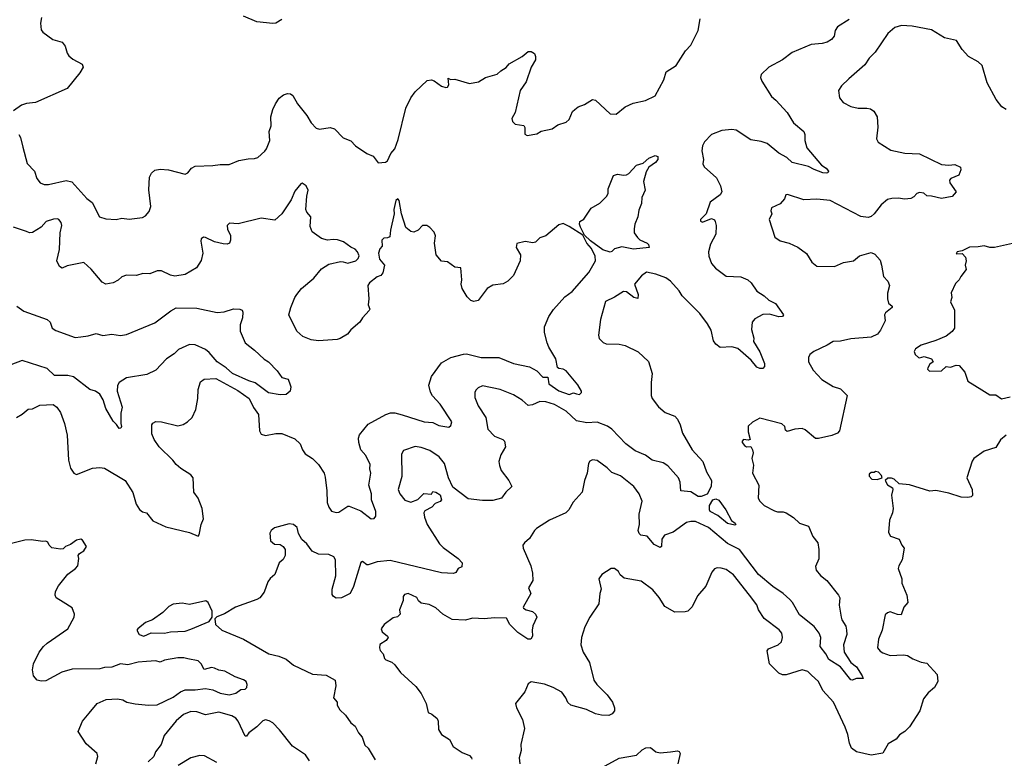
# Model space of a CAD drawing. Extents: x 1921360 to 2014538, y 768294 to 907744.
# Tile 303 of 412: x 1932668 to 1939383, y 870572 to 875608. Entities that reach past the tile are written whole.
import ezdxf

# ---------------------------------------------------------------- set-up
doc = ezdxf.new("R2010")
doc.units = 0

msp = doc.modelspace()

# ---------------------------------------------------------------- linework, layer by layer
at = {"layer": '0CON10XD'}
for points in [[(1932816.4, 875623.6), (1932808.8, 875585), (1932815, 875540), (1932824.2, 875524.2), (1932894.1, 875474.1), (1932957.5, 875455), (1932977.7, 875427.7), (1932990.5, 875380.5), (1933002.3, 875362.3), (1933029.5, 875339.5), (1933092.5, 875305), (1933100, 875285), (1933078.8, 875245), (1932991.7, 875138.3), (1932775, 875043.8), (1932713.9, 875036.1), (1932680, 875025), (1932625, 874987.5)], [(1938325, 875609.4), (1938245, 875560), (1938228, 875535), (1938222, 875495), (1938205, 875474), (1938175, 875456), (1938140, 875445), (1938065, 875439.2), (1937935.5, 875384.5), (1937868.8, 875335), (1937776.4, 875283.6), (1937723.8, 875235), (1937720.8, 875215), (1937728.3, 875188.3), (1937793.8, 875083.8), (1937825, 875059.2), (1937902.5, 874975), (1937945, 874904.2), (1938015, 874846.7), (1938023.3, 874825), (1938021.2, 874785), (1938035.8, 874735), (1938136.8, 874616.8), (1938167.5, 874595), (1938182.5, 874575), (1938180, 874565), (1938169.3, 874560.7), (1938145, 874564), (1938085, 874585.7), (1938047, 874607), (1937936, 874635), (1937898.6, 874668.6), (1937845, 874698.9), (1937765.2, 874765.2), (1937725, 874778.8), (1937655, 874789.7), (1937555, 874854.2), (1937525, 874858.6), (1937455, 874851.9), (1937385, 874826), (1937338, 874775), (1937325, 874747.5), (1937320.6, 874715), (1937330, 874655), (1937325.8, 874625), (1937335, 874604.2), (1937418.9, 874528.9), (1937447.1, 874475), (1937456, 874435), (1937445, 874413.8), (1937377.5, 874365), (1937350, 874285), (1937310, 874245), (1937310, 874235), (1937325, 874227.5), (1937385, 874252.5), (1937405, 874242.5), (1937411.7, 874231.7), (1937417.5, 874205), (1937414.2, 874145), (1937378.3, 874078.3), (1937365.7, 874025), (1937367.1, 873995), (1937386.6, 873946.6), (1937413.1, 873913.1), (1937485, 873858.8), (1937585, 873855.4), (1937634.2, 873835), (1937655.6, 873815), (1937695, 873756), (1937745.6, 873725.6), (1937775.6, 873695.6), (1937822.1, 873672.1), (1937876.7, 873595), (1937870, 873585), (1937845, 873582.2), (1937781.3, 873601.3), (1937735, 873598.5), (1937682.1, 873567.9), (1937664, 873545), (1937658, 873495), (1937673.6, 873436.4), (1937672, 873415), (1937715, 873343.3), (1937747.1, 873265), (1937747.3, 873242.7), (1937735, 873230), (1937715, 873228.8), (1937695, 873238.8), (1937656.2, 873286.2), (1937565, 873367.1), (1937525, 873378.4), (1937445, 873372.8), (1937415, 873394.6), (1937399.1, 873419.1), (1937382.3, 873492.3), (1937358.8, 873535), (1937305.2, 873605.2), (1937184.7, 873724.7), (1937165, 873758.5), (1937105, 873824.4), (1937075, 873847.5), (1937005, 873873.8), (1936943.3, 873886.7), (1936909.3, 873860.7), (1936860, 873805), (1936884.4, 873735), (1936882.3, 873707.7), (1936855, 873714.5), (1936805, 873752), (1936786, 873754), (1936725, 873715.5), (1936663.5, 873686.5), (1936629.2, 873565), (1936616.1, 873456.1), (1936620, 873435), (1936646.4, 873406.4), (1936667, 873397), (1936755, 873396), (1936795.9, 873385.9), (1936885, 873343.8), (1936955, 873277.5), (1936982, 873195), (1936974.2, 873135), (1936974.2, 873045), (1936981.2, 873025), (1937025, 872968.8), (1937070.7, 872930.7), (1937134.5, 872904.5), (1937154.2, 872885), (1937172.9, 872845), (1937188.7, 872788.7), (1937254.6, 872675), (1937326.8, 872595), (1937351.1, 872525), (1937385, 872466.2), (1937383.2, 872425), (1937356.4, 872373.6), (1937315, 872357.2), (1937295, 872357.7), (1937245, 872388.9), (1937176.7, 872395), (1937171.9, 872455), (1937160, 872485), (1937087.8, 872565), (1937055, 872585.4), (1936980, 872605), (1936935, 872637.8), (1936865, 872667.9), (1936801.8, 872715), (1936705, 872816.2), (1936676.8, 872836.8), (1936605, 872862.9), (1936535, 872858.9), (1936465, 872873.4), (1936395, 872939.4), (1936315, 872985.3), (1936255, 873001.8), (1936215.5, 873005.5), (1936165, 872980.9), (1936135, 872976.5), (1936095, 873012.9), (1936035, 873050.6), (1935945, 873086.7), (1935825, 873110.8), (1935795, 873098.8), (1935778.6, 873081.4), (1935771.9, 873065), (1935772.1, 873032.1), (1935794.4, 872975), (1935846.5, 872896.5), (1935860, 872815), (1935905, 872767.5), (1935963.3, 872745), (1935974.2, 872734.2), (1935980, 872695), (1935948.8, 872641.2), (1935934.3, 872595), (1935939.1, 872569.1), (1935951.2, 872535), (1936003.8, 872465), (1936023.3, 872425), (1935982.7, 872387.3), (1935953.3, 872345), (1935895, 872330.5), (1935825, 872329.4), (1935725, 872340.6), (1935620.5, 872420.5), (1935592, 872485), (1935565, 872582), (1935527.4, 872627.4), (1935465, 872671.5), (1935405, 872692.2), (1935365, 872697.1), (1935285, 872670), (1935272, 872645), (1935273.9, 872493.9), (1935248.8, 872405), (1935259.2, 872375), (1935295, 872331.2), (1935335, 872318), (1935383.6, 872336.4), (1935423, 872377), (1935475, 872372.5), (1935485, 872390), (1935505, 872387.5), (1935535, 872367.5), (1935543.3, 872335), (1935536.1, 872323.9), (1935500.7, 872309.3), (1935477.5, 872285), (1935431.7, 872258.3), (1935424, 872245), (1935428, 872215), (1935447.5, 872165), (1935530.8, 872035), (1935555, 872010), (1935658, 871935), (1935686.2, 871905), (1935683.3, 871876.7), (1935657.5, 871865), (1935642, 871838), (1935625, 871831.4), (1935545, 871836.4), (1935195, 871920.7), (1935105, 871911.1), (1935045, 871890), (1935035, 871890.8), (1935005, 871914), (1934995, 871906.7), (1934945, 871744), (1934922, 871695), (1934862.5, 871665), (1934825, 871664.2), (1934806.7, 871675), (1934798.3, 871688.3), (1934798.6, 871725), (1934824.4, 871815), (1934820.5, 871925), (1934810.8, 871945), (1934775, 871961.9), (1934704.4, 871964.4), (1934661.2, 871985), (1934625, 872033.3), (1934592.7, 872062.7), (1934568, 872105), (1934558.8, 872145), (1934535, 872165.8), (1934505, 872170), (1934405, 872143.3), (1934382.5, 872125), (1934373.6, 872106.4), (1934377.5, 872055), (1934405, 872032.5), (1934445, 872030), (1934465, 872016.7), (1934478, 871995), (1934478, 871955), (1934465, 871927.5), (1934437.5, 871905), (1934407.5, 871825), (1934375, 871797.5), (1934360, 871775), (1934335.7, 871704.3), (1934305, 871666.2), (1934285.6, 871654.4), (1934138.3, 871601.7), (1934063.6, 871556.4), (1934013, 871537), (1933998.3, 871521.7), (1934002.5, 871485), (1934045.9, 871445.9), (1934193.3, 871385), (1934366.2, 871285), (1934435, 871268.9), (1934485, 871248.1), (1934535, 871207.5), (1934665, 871144.3), (1934757.8, 871137.8), (1934820, 871105), (1934823.8, 871065), (1934807.5, 870985), (1934832.5, 870955), (1934833.8, 870935), (1934851.2, 870901.2), (1934888.8, 870865), (1934925, 870813.3), (1934955, 870790), (1934977.1, 870745), (1935004.3, 870715), (1935021.4, 870661.4), (1935045, 870641.4), (1935090.9, 870560.9)], [(1934455, 875609.2), (1934415, 875585.7), (1934395, 875581.4), (1934285, 875594.7), (1934195, 875633.5)], [(1936111.7, 874828.3), (1936127.5, 874817.5), (1936195, 874830), (1936225, 874847.5), (1936300, 874865), (1936338.3, 874891.7), (1936395, 874908.8), (1936415, 874926.7), (1936438.8, 874981.2), (1936453.2, 874996.8), (1936475.8, 875014.2), (1936519.5, 875030.5), (1936575, 875063.8), (1936595, 875060), (1936695, 874966.7), (1936735, 874963.3), (1936796.4, 875013.6), (1936851.7, 875038.3), (1936935, 875057.8), (1937000.6, 875089.4), (1937060.7, 875199.3), (1937077, 875253), (1937145, 875295.7), (1937207.5, 875395), (1937243.6, 875435), (1937294.6, 875535.4), (1937308.5, 875615)], [(1939395, 874996.7), (1939365, 875013.8), (1939326, 875065), (1939265, 875178), (1939230.9, 875295), (1939205, 875320), (1939138.1, 875358.1), (1939095.6, 875405), (1939056.2, 875466.2), (1938975.4, 875485.4), (1938885, 875538.5), (1938755, 875563.6), (1938680.9, 875569.1), (1938635, 875554.3), (1938587.5, 875515), (1938502.4, 875387.6), (1938461.2, 875345), (1938430.3, 875299.7), (1938321.2, 875205), (1938273.2, 875156.8), (1938251.2, 875125), (1938258.8, 875075), (1938284.2, 875044.2), (1938335, 875016.2), (1938386.1, 875003.9), (1938445.9, 875005.9), (1938469.5, 874999.5), (1938493.9, 874983.9), (1938516.2, 874945), (1938520, 874875), (1938510, 874795), (1938522.7, 874772.7), (1938608.7, 874718.7), (1938705, 874697.9), (1938805, 874694.5), (1938955, 874620), (1939005, 874616.7), (1939045, 874621.4), (1939083.6, 874603.6), (1939086.7, 874585), (1939072.5, 874547.5), (1939017.5, 874525), (1939008.8, 874515), (1939011.2, 874495), (1939053.3, 874435), (1939026.4, 874403.6), (1938955, 874390), (1938885, 874406), (1938855, 874406.2), (1938834.4, 874424.4), (1938805, 874429.4), (1938786.4, 874423.6), (1938765, 874400), (1938745, 874389.2), (1938705, 874384.3), (1938659.7, 874390.3), (1938615, 874390), (1938585, 874381.4), (1938543.8, 874346.2), (1938495.8, 874285), (1938475, 874267.1), (1938455, 874260), (1938405, 874267.1), (1938195, 874374.3), (1938105, 874384), (1938015, 874380.8), (1937903.6, 874416.4), (1937892.5, 874415), (1937883.6, 874386.4), (1937855, 874352.5), (1937794.3, 874325), (1937790.8, 874305), (1937796.7, 874285), (1937780, 874245), (1937817.5, 874125), (1937855, 874100), (1937915, 874083.8), (1937975, 874056.2), (1938033.3, 874015), (1938070, 873955), (1938105, 873926.7), (1938225, 873926.2), (1938285, 873952), (1938355, 873964), (1938395, 873997.5), (1938475, 874020), (1938499.5, 874009.5), (1938535, 873967.5), (1938546, 873935), (1938558, 873858), (1938587.5, 873825), (1938600, 873795), (1938586.4, 873743.6), (1938586.2, 873705), (1938593.8, 873675), (1938616.7, 873655), (1938616.7, 873645), (1938571.7, 873608.3), (1938566.2, 873595), (1938570, 873555), (1938539.3, 873490.7), (1938518.8, 873465), (1938475.6, 873444.4), (1938335, 873432.2), (1938265, 873416.9), (1938215, 873414.3), (1938175, 873389.2), (1938083.4, 873346.6), (1938056.7, 873325), (1938046.7, 873305), (1938048, 873275), (1938079.1, 873219.1), (1938138.1, 873155), (1938215, 873107.8), (1938265, 873092), (1938310.9, 873045), (1938258.2, 872805), (1938245, 872789.5), (1938207, 872773), (1938115, 872751.4), (1938095, 872752.9), (1938025, 872810.8), (1938005, 872820.6), (1937954.6, 872815.4), (1937900.8, 872800.8), (1937890, 872810), (1937886, 872835), (1937865, 872851.4), (1937715, 872891.2), (1937665.9, 872864.1), (1937635, 872837.5), (1937636.8, 872796.8), (1937650, 872745), (1937635, 872740), (1937605, 872746.2), (1937593.8, 872735), (1937594.1, 872724.1), (1937610, 872705), (1937625, 872696.7), (1937655, 872697.5), (1937665.8, 872675.8), (1937670, 872655), (1937660, 872615), (1937671.2, 872571.2), (1937664.4, 872515), (1937709.2, 872435), (1937704, 872345), (1937716, 872325), (1937744.6, 872294.6), (1937815, 872258.1), (1937835, 872251.9), (1937875, 872253.1), (1937895.5, 872245.5), (1937945, 872213.8), (1937985, 872176), (1938046.7, 872155), (1938077.5, 872085), (1938111.7, 872041.7), (1938118, 871995)], [(1932662.5, 874825), (1932673.3, 874805), (1932689.3, 874739.3), (1932718.8, 874628.8), (1932768.8, 874575), (1932784, 874525), (1932806.7, 874495), (1932835, 874484), (1932863.9, 874483.9), (1932985, 874510.8), (1933022.7, 874502.7), (1933125, 874388.8), (1933161.7, 874361.7), (1933212.5, 874265), (1933255, 874250), (1933325, 874246), (1933365, 874256), (1933415, 874248), (1933505, 874260), (1933525, 874270), (1933549.7, 874300.3), (1933560.8, 874335), (1933549.1, 874449.1), (1933552.2, 874535), (1933567.2, 874562.8), (1933588.9, 874581.1), (1933625, 874588.6), (1933683.4, 874583.4), (1933795, 874554), (1933813.8, 874565), (1933840, 874595), (1933865, 874609.4), (1933985, 874613.3), (1934035, 874620.8), (1934095, 874621.2), (1934161.7, 874648.3), (1934225, 874660), (1934269.3, 874660.7), (1934290.7, 874669.3), (1934338.3, 874711.7), (1934351.7, 874728.3), (1934372.5, 874785), (1934370, 874845), (1934383.1, 874885), (1934381.4, 874945), (1934394.2, 874995), (1934411.4, 875035), (1934437.3, 875072.7), (1934466.7, 875095), (1934495, 875104.2), (1934515, 875103.8), (1934530.3, 875090.3), (1934562.5, 875035), (1934625.6, 874955), (1934655, 874904), (1934689.7, 874869.7), (1934712.7, 874862.7), (1934785, 874872.9), (1934814.4, 874864.4), (1934873.2, 874803.2), (1934925, 874783.3), (1934958.3, 874748.3), (1935035, 874696.7), (1935078.8, 874678.8), (1935113, 874633), (1935163, 874637), (1935176.7, 874645), (1935198.8, 874695), (1935225, 874726.7), (1935247.9, 874792.1), (1935301.1, 875005), (1935336.2, 875075), (1935365, 875117.1), (1935445.6, 875194.4), (1935475, 875199.2), (1935495, 875192.5), (1935545, 875154.4), (1935573.8, 875146.2), (1935585, 875147.5), (1935593.3, 875165), (1935590, 875210), (1935605, 875200), (1935635, 875202.5), (1935735, 875172.5), (1935796.4, 875183.6), (1935845, 875213.3), (1935925, 875237.5), (1935949.3, 875260.7), (1935985, 875282.5), (1936005, 875306.2), (1936093.8, 875356.2), (1936135, 875392.5), (1936155, 875392.5), (1936178.3, 875378.3), (1936186.4, 875356.4), (1936186.2, 875335), (1936156.1, 875283.9), (1936121.2, 875185), (1936081.2, 875125), (1936046.2, 874975), (1936023.3, 874935), (1936027.5, 874915), (1936046.4, 874896.4), (1936106.4, 874886.4), (1936113, 874873), (1936111.7, 874828.3)], [(1936695, 874024.2), (1936645, 874038.5), (1936560.7, 874100.7), (1936520, 874140), (1936492.6, 874192.6), (1936486, 874215), (1936488.8, 874231.2), (1936515, 874247.5), (1936565, 874322.5), (1936625, 874356.7), (1936671.2, 874405), (1936680, 874425), (1936681.9, 874455), (1936716.2, 874545), (1936745, 874555.8), (1936785, 874547.5), (1936805, 874550), (1936820.8, 874559.2), (1936875, 874616), (1936920.7, 874629.3), (1936957.5, 874665), (1937002.5, 874682.5), (1937020, 874675), (1937020, 874655), (1937003.3, 874635), (1936958.3, 874601.7), (1936939.5, 874570.5), (1936922.5, 874505), (1936932.5, 874445), (1936910, 874395), (1936908.8, 874355), (1936889.5, 874310.5), (1936883.8, 874265), (1936863.3, 874215), (1936858.3, 874181.7), (1936858.8, 874155), (1936882.1, 874122.1), (1936897.1, 874107.1), (1936946.2, 874085), (1936956.7, 874075), (1936960, 874055), (1936853.2, 874043.2), (1936775, 874058.9), (1936725, 874046.9), (1936705, 874026.7), (1936695, 874024.2)], [(1936465, 873057.5), (1936485, 873053.3), (1936500, 873065), (1936500, 873075), (1936475, 873117.5), (1936394.2, 873214.2), (1936375, 873226), (1936345, 873228.8), (1936335, 873237.5), (1936325, 873296.7), (1936275.8, 873375), (1936264.3, 873405), (1936247.5, 873475), (1936246.2, 873515), (1936275.6, 873585), (1936307.6, 873632.4), (1936385, 873717.5), (1936435.6, 873755), (1936548.9, 873885), (1936594.4, 873965), (1936591.2, 873995), (1936568.1, 874048.1), (1936534.3, 874085), (1936508.8, 874138.8), (1936415, 874199.2), (1936375, 874218), (1936345, 874210), (1936256.7, 874135), (1936215, 874120), (1936185, 874092), (1936166.2, 874086.2), (1936115, 874095.8), (1936058.8, 874081.2), (1936054.2, 874055), (1936081.9, 874005), (1936081.4, 873965), (1936036.1, 873865), (1935996.7, 873825), (1935965, 873807.1), (1935895, 873798.6), (1935856, 873775), (1935795, 873694.2), (1935765, 873685.6), (1935745, 873694.4), (1935719.1, 873719.1), (1935685.6, 873775.6), (1935679.2, 873805), (1935683.8, 873835), (1935676.4, 873916.4), (1935635, 873920), (1935585, 873956.7), (1935545, 873961.2), (1935508.8, 874005), (1935496, 874085), (1935504, 874135), (1935495, 874158.8), (1935465, 874191.2), (1935445, 874203.8), (1935415, 874203.8), (1935385, 874173.3), (1935355, 874158.8), (1935335, 874163.8), (1935302.1, 874192.1), (1935272.5, 874285), (1935256, 874375), (1935247.5, 874387.5), (1935232.9, 874375), (1935220, 874315), (1935220.8, 874285), (1935196.7, 874173.3), (1935192.2, 874127.8), (1935175, 874120), (1935150.5, 874119.5), (1935136.7, 874105), (1935138.8, 874065), (1935123.8, 874045), (1935114.2, 874015.8), (1935122, 873975), (1935156, 873935), (1935145, 873882.5), (1935130, 873865), (1935105, 873853.8), (1935054, 873815), (1935042.9, 873795), (1935048, 873705), (1935043.8, 873665), (1935055.5, 873635.5), (1935052, 873625), (1935004.5, 873575.5), (1934986.2, 873545), (1934925, 873493.8), (1934903.3, 873465), (1934853.8, 873435), (1934831.7, 873428.3), (1934705, 873419.2), (1934654.3, 873424.3), (1934597.7, 873447.7), (1934557.5, 873485), (1934503.3, 873595), (1934516.7, 873645), (1934543.3, 873715), (1934556.7, 873735), (1934590, 873775), (1934673.3, 873845), (1934725, 873910), (1934775, 873942), (1934855, 873960), (1934872.5, 873957.5), (1934905, 873947.5), (1934960, 873965), (1934975, 873980), (1934981.7, 873998.3), (1934972.5, 874025), (1934955, 874042.5), (1934925, 874056.7), (1934875, 874093.3), (1934835, 874107.5), (1934805, 874110), (1934766.1, 874103.9), (1934725.9, 874115.9), (1934661.2, 874161.2), (1934647.7, 874197.7), (1934654, 874265), (1934626.2, 874295), (1934618.8, 874315), (1934625.7, 874405), (1934635.8, 874445), (1934621.2, 874475), (1934595, 874493.8), (1934585, 874490), (1934545, 874438.6), (1934519.1, 874380.9), (1934455, 874284), (1934408.3, 874241.7), (1934315, 874254), (1934156.4, 874216.4), (1934098.3, 874221.7), (1934082.5, 874205), (1934085, 874180), (1934105.9, 874135.9), (1934106.2, 874105), (1934097.5, 874085), (1934083, 874077), (1934055, 874078.8), (1933995, 874094.2), (1933935, 874123.8), (1933920, 874125), (1933906.2, 874113.8), (1933902.5, 874097.5), (1933915.6, 874015.6), (1933904.3, 873965.7), (1933874.3, 873915.7), (1933795, 873871.4), (1933725, 873860), (1933695, 873865.8), (1933635.6, 873895.6), (1933605, 873895.7), (1933555, 873876.2), (1933507, 873877), (1933465, 873863.3), (1933395, 873865.8), (1933365, 873854.4), (1933338.3, 873831.7), (1933305, 873814.4), (1933255, 873804.2), (1933229.1, 873819.1), (1933155, 873908), (1933105, 873953.3), (1932990.7, 873929.3), (1932956.4, 873913.6), (1932940, 873925), (1932920, 873965), (1932938.1, 874041.9), (1932943.3, 874155), (1932955.5, 874205), (1932950.6, 874225), (1932935, 874246), (1932925, 874250.8), (1932897.3, 874247.3), (1932848.8, 874231.2), (1932815, 874194.3), (1932755, 874158), (1932735, 874156), (1932714.3, 874164.3), (1932625, 874193.8)], [(1939437.4, 874082.6), (1939315, 874054.4), (1939285, 874054.6), (1939245, 874066.6), (1939205, 874058.9), (1939145, 874057.5), (1939095, 874032.5), (1939060, 874025), (1939055, 874012.5), (1939095, 874013.3), (1939118.3, 873988.3), (1939123.3, 873965), (1939116.2, 873935), (1939122, 873905), (1939085, 873856.7), (1939075, 873833.3), (1939050, 873810), (1939020, 873745), (1939023.8, 873715), (1939015.6, 873685), (1939042.3, 873627.7), (1939042.9, 873505), (1939028, 873482), (1938985, 873450.8), (1938915, 873420), (1938815, 873390), (1938776.7, 873365), (1938768.8, 873345), (1938773.8, 873325), (1938796.7, 873305), (1938805, 873301.9), (1938835, 873311.9), (1938886.7, 873295), (1938897.5, 873275), (1938875, 873258.8), (1938860, 873235), (1938858.8, 873225), (1938872.7, 873212.7), (1938955, 873213.3), (1938985, 873243.3), (1939015, 873240), (1939055, 873253.3), (1939075, 873250), (1939113.3, 873205), (1939133.4, 873143.4), (1939230, 873085), (1939285, 873049.2), (1939325, 873049.4), (1939362.8, 873022.8), (1939423, 873037)], [(1932646.9, 873655), (1932695, 873621.4), (1932855, 873564.3), (1932874.3, 873545), (1932889.2, 873505), (1932915, 873487.8), (1933045, 873442.1), (1933083.6, 873446.4), (1933135, 873452.2), (1933188.3, 873468.3), (1933235.4, 873455.4), (1933295, 873463.8), (1933355, 873454.8), (1933395, 873461.2), (1933589.6, 873540.4), (1933697.5, 873622.5), (1933735, 873643.2), (1933875, 873640.6), (1934015, 873611.1), (1934062.8, 873617.2), (1934125, 873635.6), (1934170, 873635), (1934185, 873627.5), (1934188.8, 873615), (1934188, 873575), (1934171.7, 873528.3), (1934172, 873485), (1934205.6, 873405.6), (1934270, 873355), (1934335, 873292.5), (1934363.8, 873275), (1934423.8, 873215), (1934455, 873168.8), (1934498, 873158), (1934512.5, 873117.5), (1934517.5, 873105), (1934512.5, 873075), (1934485, 873053.3), (1934445, 873050), (1934365, 873063.8), (1934272.6, 873132.6), (1934230.8, 873145), (1934118.8, 873195), (1934074.9, 873234.9), (1934014.9, 873274.9), (1933959.3, 873339.3), (1933935, 873358.5), (1933865, 873391.2), (1933825, 873393.8), (1933750.4, 873359.6), (1933720.5, 873329.5), (1933668.5, 873295), (1933595, 873217.5), (1933535, 873189.2), (1933395, 873165.4), (1933346.4, 873135), (1933335.3, 873114.7), (1933331.5, 873075), (1933365.3, 872965.3), (1933357.3, 872925), (1933356.7, 872855), (1933362.5, 872835), (1933356.4, 872823.6), (1933345, 872820), (1933328, 872848), (1933305, 872870), (1933255, 872956.7), (1933236, 873016), (1933214.5, 873055), (1933185.2, 873075.2), (1933145, 873087.3), (1933035, 873173.1), (1932995, 873181.4), (1932905, 873182.3), (1932855, 873230.5), (1932685.3, 873285.3), (1932607.1, 873255)], [(1932645, 872896), (1932685, 872919.2), (1932725, 872952.5), (1932755, 872955.8), (1932805, 872980), (1932895, 872983.8), (1932920, 872965), (1932945, 872930), (1932972.2, 872855), (1932991.4, 872775), (1933001.2, 872605), (1933015, 872550), (1933037, 872517), (1933055, 872507.5), (1933165, 872549.2), (1933215, 872555.8), (1933245, 872550), (1933386, 872465), (1933438.8, 872385), (1933461.2, 872305), (1933485, 872267.5), (1933505, 872253.3), (1933532.5, 872245), (1933575, 872191.2), (1933665, 872149.2), (1933825, 872112), (1933885, 872087.5), (1933892.5, 872095), (1933906.2, 872165), (1933922, 872205), (1933911.2, 872275), (1933883.8, 872345), (1933855.8, 872385.8), (1933851.2, 872485), (1933835.8, 872505.8), (1933767.4, 872547.4), (1933735, 872574.4), (1933711.9, 872605), (1933617.8, 872695), (1933584.4, 872745), (1933569.4, 872785), (1933568, 872845), (1933575, 872856.7), (1933595, 872868.8), (1933635, 872866.2), (1933745, 872838), (1933781.7, 872848.3), (1933812.5, 872865), (1933843.6, 872896.4), (1933868.8, 872951.2), (1933882, 873025), (1933884.2, 873085.8), (1933901.7, 873138.3), (1933925, 873156), (1934005, 873160.5), (1934155, 873080.4), (1934233.1, 873025), (1934263.1, 872963.1), (1934295.6, 872915), (1934302.9, 872805), (1934315, 872782), (1934345, 872773.3), (1934415, 872785.6), (1934454.4, 872785.6), (1934545, 872750), (1934580, 872715), (1934595.6, 872675.6), (1934615, 872648.8), (1934665, 872615.8), (1934704.6, 872574.6), (1934745, 872516.2), (1934751.4, 872488.6), (1934762.5, 872395), (1934764.5, 872315), (1934775, 872283.8), (1934795, 872258), (1934825, 872248), (1934845, 872250), (1934905, 872290), (1934915, 872290.8), (1934995, 872259.5), (1935065, 872204), (1935085, 872206.7), (1935096.1, 872223.9), (1935096, 872255), (1935066.9, 872335), (1935066.7, 872375), (1935048.9, 872435), (1935062.8, 872515), (1935054.7, 872545.3), (1935058.5, 872575), (1935027.4, 872637.4), (1934994.6, 872675), (1934980, 872725), (1934978.5, 872755), (1934985, 872778), (1935045, 872850.9), (1935165, 872916.7), (1935197, 872927), (1935225, 872926.7), (1935275, 872914.5), (1935425, 872866.5), (1935485, 872860.8), (1935525, 872841.8), (1935595, 872828.8), (1935608.3, 872841.7), (1935614.2, 872865), (1935535, 872987.5), (1935482.4, 873042.4), (1935468.3, 873068.3), (1935456.9, 873115), (1935476.6, 873175), (1935545, 873267.7), (1935607.5, 873305), (1935695, 873328), (1935715, 873328.7), (1935815, 873305.3), (1935935, 873305.4), (1936035, 873263.3), (1936145, 873240.7), (1936195, 873213.9), (1936235, 873171.8), (1936270, 873170), (1936275.5, 873125), (1936345, 873077.3), (1936415, 873051.9), (1936445, 873063.3), (1936465, 873057.5)], [(1939395, 872774.3), (1939357.2, 872742.8), (1939325, 872691.2), (1939245, 872666), (1939175, 872616.7), (1939162.3, 872597.7), (1939126.2, 872485), (1939163.8, 872405), (1939165.8, 872364.2), (1939155.6, 872354.4), (1939135, 872349.2), (1939088.1, 872351.9), (1939005, 872379.4), (1938915, 872398.8), (1938874.1, 872394.1), (1938735, 872436.7), (1938665, 872442.5), (1938632.5, 872475), (1938613, 872483), (1938588.3, 872481.7), (1938570, 872465), (1938587, 872437), (1938620, 872415), (1938622.5, 872405), (1938613.8, 872365), (1938624, 872275), (1938620, 872245), (1938600, 872195), (1938591.7, 872111.7), (1938606.4, 872086.4), (1938665.9, 872065.9), (1938684.1, 872024.1), (1938700, 872005), (1938686, 871925), (1938662.5, 871885), (1938658.8, 871865), (1938684, 871795), (1938684, 871765), (1938718.6, 871685), (1938725.8, 871635), (1938698, 871602), (1938679.3, 871550.7), (1938655, 871551.9), (1938605, 871570.8), (1938585.8, 871564.2), (1938570, 871550), (1938549.5, 871445), (1938524.4, 871384.4), (1938517.1, 871325), (1938535, 871302.9), (1938555, 871290), (1938605, 871273.1), (1938695, 871277.5), (1938722.5, 871272.5), (1938759.7, 871249.7), (1938815, 871227.5), (1938855, 871220.8), (1938923.6, 871143.6), (1938928.8, 871095), (1938906.2, 871055), (1938862.3, 871017.7), (1938831.7, 870978.3), (1938806.2, 870895), (1938735, 870786.7), (1938703.8, 870755), (1938668.3, 870731.7), (1938645, 870703.3), (1938590, 870670), (1938553.9, 870606.1), (1938475, 870593.3), (1938375, 870616.2), (1938340.6, 870640.6), (1938325.7, 870675), (1938315.5, 870735), (1938297.7, 870785), (1938218.6, 870955), (1938145.6, 871035), (1938115.4, 871095.4), (1938068.8, 871138.8), (1938042.8, 871162.8), (1938005, 871175.5), (1937895, 871140.9), (1937869.8, 871139.8), (1937845, 871151.9), (1937781.2, 871215), (1937764.3, 871305), (1937775, 871317.5), (1937840, 871345), (1937863.8, 871365), (1937870, 871395), (1937866.2, 871425), (1937846.8, 871446.8), (1937745.7, 871525), (1937707.1, 871585), (1937695, 871618.8), (1937645.6, 871685), (1937535, 871822.5), (1937485, 871858.8), (1937451.7, 871868.3), (1937425, 871870), (1937406.1, 871863.9), (1937388.8, 871841.2), (1937347.5, 871745), (1937290.2, 871679.8), (1937254.2, 871605), (1937225, 871576), (1937205, 871570), (1937135, 871568), (1937067.3, 871607.3)], [(1938118, 871995), (1938118.3, 871931.7), (1938095, 871880), (1938100, 871855), (1938129.1, 871819.1), (1938173, 871783), (1938252, 871685), (1938262, 871665), (1938257.1, 871615), (1938270, 871535), (1938275.6, 871515), (1938302, 871472), (1938307.5, 871445), (1938307.8, 871415), (1938285.6, 871345), (1938290.6, 871295), (1938335, 871225.8), (1938375.7, 871195), (1938414, 871135), (1938420, 871115), (1938375, 871116), (1938345.9, 871104.1), (1938335, 871107.5), (1938264.4, 871194.4), (1938185.6, 871245), (1938164.3, 871285), (1938125.8, 871335), (1938131.1, 871395), (1938120.6, 871425), (1938085, 871470), (1937985, 871551.1), (1937938.9, 871635), (1937920.6, 871655), (1937875, 871695.4), (1937802.9, 871742.9), (1937705.6, 871825.6), (1937576.4, 871996.4), (1937495, 872036.9), (1937365, 872145.9), (1937275.9, 872185.9), (1937245, 872187.1), (1937215, 872180), (1937125, 872114), (1937065, 872092.5), (1937047.5, 872065), (1937043.8, 872016.2), (1937035, 872008.8), (1936995, 872028.6), (1936947, 872087), (1936903.7, 872093.7), (1936891.4, 872105), (1936886.5, 872125), (1936894.7, 872165), (1936892.9, 872237.1), (1936913.3, 872325), (1936891.9, 872375), (1936855, 872425.6), (1936765, 872498.1), (1936705, 872520.8), (1936675, 872552), (1936605, 872602.5), (1936575, 872607.5), (1936555, 872597.5), (1936547, 872583), (1936538.8, 872515), (1936520, 872465), (1936503.6, 872386.4), (1936442.7, 872317.3), (1936412, 872265), (1936391.2, 872245), (1936281.2, 872195), (1936192.1, 872137.9), (1936178, 872125), (1936145, 872071.2), (1936109.5, 872040.5), (1936100, 872025), (1936101.2, 872005), (1936152.5, 871885), (1936164.2, 871835), (1936166.2, 871785), (1936137.5, 871735), (1936152.5, 871695), (1936101.2, 871601.2), (1936102.5, 871595), (1936122.5, 871585), (1936165, 871572.5), (1936186.2, 871555), (1936193.8, 871535), (1936168.1, 871475), (1936162.9, 871445), (1936165.9, 871404.1), (1936153.3, 871383.3), (1936133.3, 871385), (1936065, 871430), (1936010, 871485), (1935988, 871528), (1935905, 871529.4), (1935835, 871522), (1935757.3, 871527.3), (1935705, 871514), (1935617.3, 871517.3), (1935554.2, 871554.2), (1935505, 871598.8), (1935460.5, 871620.5), (1935405, 871630), (1935387.5, 871645), (1935375, 871667.5), (1935316, 871696), (1935291.7, 871688.3), (1935282.5, 871675), (1935281.7, 871648.3), (1935257.5, 871585), (1935262.5, 871555), (1935245, 871537.5), (1935215, 871530), (1935152.5, 871485), (1935132.5, 871455), (1935140, 871435), (1935176.7, 871405), (1935180, 871395), (1935166.7, 871375), (1935122.7, 871347.3), (1935121.2, 871325), (1935126.2, 871306.2), (1935147.5, 871285), (1935155, 871253.3), (1935165, 871243.3), (1935205, 871227.5), (1935225, 871210), (1935265, 871157.5), (1935370.3, 871060.3), (1935405, 871013.3), (1935438.8, 870945), (1935453.9, 870883.9), (1935477.5, 870872.5), (1935515, 870842.5), (1935520.8, 870825), (1935522.7, 870767.3), (1935544.2, 870735), (1935599.3, 870699.3), (1935622.7, 870652.7), (1935685, 870611.2), (1935735, 870591.2), (1935748.8, 870575), (1935750, 870565)], [(1938515, 872472.5), (1938550, 872485), (1938545, 872500), (1938525, 872522.5), (1938505, 872527.5), (1938495, 872520), (1938475, 872520), (1938461.7, 872508.3), (1938460, 872495), (1938480, 872475), (1938515, 872472.5)], [(1937545, 872161.2), (1937495, 872172.5), (1937428.5, 872228.5), (1937377.1, 872255), (1937370.9, 872265), (1937371.5, 872295), (1937395, 872334.6), (1937415, 872340), (1937435, 872332), (1937482.9, 872265), (1937522.5, 872192.5), (1937546.7, 872175), (1937552.5, 872165), (1937545, 872161.2)], [(1933186.7, 870535), (1933200, 870585), (1933196.7, 870605), (1933120.7, 870670.7), (1933065.7, 870755), (1933096.4, 870825), (1933141, 870879), (1933195, 870944.7), (1933257.5, 870972.5), (1933335, 870978.1), (1933369.9, 870969.9), (1933398.8, 870955), (1933455, 870943.2), (1933545, 870934.7), (1933604.1, 870935.9), (1933715, 870988.4), (1933764.8, 871025.2), (1933795, 871038.8), (1933865, 871037.8), (1933935, 871047.3), (1933985, 871038.4), (1934035, 871016.5), (1934095.5, 871004.5), (1934142.5, 871015), (1934175, 871040), (1934205, 871043.8), (1934215.6, 871054.4), (1934219.4, 871075), (1934211.2, 871095), (1934195, 871105.7), (1934137, 871127), (1934066.7, 871165), (1934025, 871172.9), (1933995, 871186.9), (1933975, 871190), (1933925, 871176.9), (1933904.3, 871215), (1933885, 871236), (1933815, 871250), (1933787.3, 871257.3), (1933745, 871257.8), (1933655, 871240.9), (1933625, 871227.1), (1933595, 871235.4), (1933532.9, 871232.9), (1933475, 871227.1), (1933405, 871208.7), (1933355, 871215.2), (1933296.5, 871193.5), (1933245, 871190.3), (1933215, 871181.2), (1933025, 871179.6), (1932955, 871158.9), (1932845, 871100), (1932815, 871097.8), (1932786.7, 871105), (1932760.8, 871135), (1932754.2, 871175), (1932762.5, 871215), (1932800, 871295), (1932829.2, 871335), (1932855, 871357.5), (1932995.5, 871454.5), (1933040, 871535), (1933041.2, 871555), (1933025, 871597.5), (1932965, 871636), (1932915.9, 871665.9), (1932908.8, 871685), (1932910.8, 871709.2), (1932932.7, 871747.3), (1932995, 871826.2), (1933048.8, 871865), (1933064, 871885), (1933070, 871935), (1933066.7, 871955), (1933075, 871967.5), (1933105, 871987.5), (1933122.5, 872015), (1933095, 872060), (1933085, 872066.7), (1933055, 872060), (1933015, 872030), (1932980, 872015), (1932965, 872000), (1932945, 871996.7), (1932886.4, 872006.4), (1932867.5, 872025), (1932860, 872045), (1932845, 872052.5), (1932825, 872050), (1932745, 872060.8), (1932701.7, 872058.3), (1932585, 872028.8)], [(1937067.3, 871607.3), (1937028.7, 871668.7), (1936985, 871721.2), (1936905, 871780), (1936789.3, 871799.3), (1936763.8, 871823.8), (1936752.5, 871845), (1936725, 871866), (1936702.5, 871865), (1936636.7, 871825), (1936616.7, 871795), (1936632.5, 871725), (1936623.3, 871695), (1936616.2, 871625), (1936555.8, 871534.2), (1936522.1, 871467.9), (1936499.2, 871395), (1936494, 871345), (1936510.8, 871295), (1936554.4, 871224.4), (1936584, 871105), (1936604.4, 871074.4), (1936673.4, 871003.4), (1936711.2, 870955), (1936723.8, 870915), (1936723.3, 870895), (1936707.5, 870875), (1936685, 870863.8), (1936635, 870866.2), (1936595, 870876), (1936532.5, 870905), (1936426.7, 870935), (1936405, 870953.3), (1936392, 870985), (1936365, 871022), (1936305, 871054), (1936246.1, 871076.1), (1936155, 871092.5), (1936135, 871080), (1936113.3, 871025), (1936050, 870945), (1936056.7, 870915), (1936097.3, 870837.3), (1936110, 870775), (1936085.6, 870665), (1936087.8, 870625), (1936074, 870575), (1936078.8, 870535)], [(1933515, 871404), (1933565, 871426.7), (1933655, 871425.8), (1933695, 871434.2), (1933795, 871439.2), (1933835, 871451.4), (1933960, 871505), (1933980, 871535), (1933980, 871575), (1933953.6, 871633.6), (1933935.9, 871645.9), (1933825, 871620), (1933775, 871628.8), (1933715, 871622.5), (1933685, 871606.7), (1933644.1, 871565.9), (1933572.5, 871515), (1933525, 871496.7), (1933472.5, 871455), (1933467.5, 871445), (1933483.3, 871415), (1933515, 871404)], [(1934643.2, 870555), (1934616.9, 870595), (1934528.1, 870655), (1934439.1, 870765), (1934392.9, 870812.9), (1934368.3, 870828.3), (1934345, 870833.6), (1934325, 870827.6), (1934285, 870785.4), (1934230.8, 870745), (1934215, 870722.5), (1934205, 870722.5), (1934158.2, 870825), (1934140.9, 870845), (1934115, 870861.2), (1934025, 870887.3), (1933935, 870869.1), (1933875, 870888.9), (1933835, 870891.1), (1933785, 870870.6), (1933735, 870827.5), (1933653.4, 870726.6), (1933631.4, 870665), (1933594.8, 870615.2), (1933582.5, 870585), (1933542.6, 870547.4)], [(1936635, 870506.5), (1936755, 870572), (1936875, 870594), (1936911.7, 870628.3), (1936937, 870643), (1936970, 870645), (1937005, 870616.7), (1937035, 870608.8), (1937106.7, 870616.7), (1937153, 870623), (1937165, 870617.5), (1937172.5, 870605), (1937156, 870535)], [(1934012.2, 870542.2), (1933927.9, 870587.9), (1933895, 870591.1), (1933835, 870574.5), (1933748.1, 870521.9)]]:
    msp.add_lwpolyline(points, dxfattribs=at)

doc.saveas('drawing.dxf')
